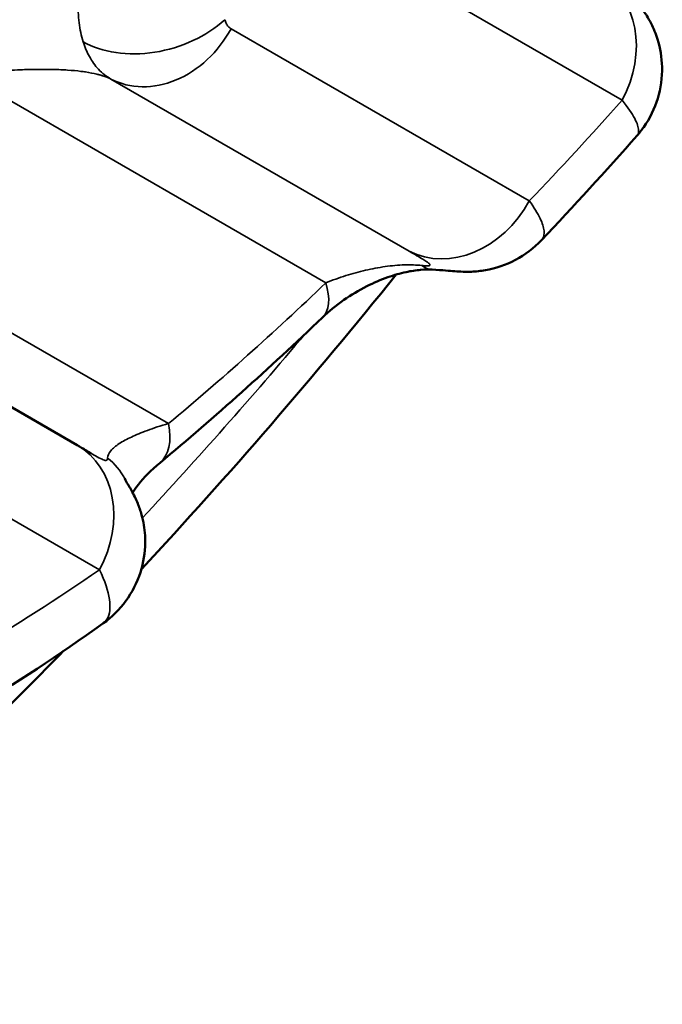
# Model space of a CAD drawing. Header units: millimetres. Extents: x 0 to 14369, y -869 to 2970.
# Tile 776 of 787: x 3886.3 to 3888.22, y 1946.33 to 1949.27. Entities that reach past the tile are written whole.
import ezdxf

# ---------------------------------------------------------------- set-up
doc = ezdxf.new("R2010")
doc.units = ezdxf.units.MM
doc.header["$LTSCALE"] = 10
doc.layers.add('Sichtbar (ISO)', color=7, linetype='Continuous', lineweight=50)
doc.layers.add('Sichtbar schmal (ISO)', color=7, linetype='Continuous', lineweight=35)

msp = doc.modelspace()

# ---------------------------------------------------------------- linework, layer by layer
at = {"layer": 'Sichtbar (ISO)'}
for p, q in [((3886.4678, 1947.9988), (3885.231, 1948.7129)), ((3887.8569, 1948.6117), (3887.8568, 1948.6117)), ((3886.545, 1947.4646), (3886.545, 1947.4646))]:
    msp.add_line(p, q, dxfattribs=at)
for points, knots in [([(3888.1297, 1949.3432), (3888.1349, 1949.3348), (3888.1388, 1949.3293), (3888.1427, 1949.324), (3888.1438, 1949.3225), (3888.146, 1949.3197), (3888.147, 1949.3185), (3888.1495, 1949.3153), (3888.1508, 1949.3136), (3888.1537, 1949.3099), (3888.155, 1949.3081), (3888.1587, 1949.3033), (3888.1611, 1949.2999), (3888.1664, 1949.2923), (3888.1693, 1949.288), (3888.1766, 1949.2762), (3888.1811, 1949.2684), (3888.1928, 1949.2454), (3888.1993, 1949.2295), (3888.2127, 1949.1866), (3888.2173, 1949.1584), (3888.2187, 1949.0987), (3888.2143, 1949.0666), (3888.1958, 1949.0058), (3888.1814, 1948.9764), (3888.157, 1948.9418), (3888.1504, 1948.9335), (3888.1435, 1948.9255)], [0, 0, 0, 0, 0.0059123, 0.0059123, 0.00899371, 0.00899371, 0.0113062, 0.0113062, 0.01292, 0.01292, 0.013985, 0.013985, 0.01548981, 0.01548981, 0.01715195, 0.01715195, 0.01987, 0.01987, 0.02500062, 0.02500062, 0.03341215, 0.03341215, 0.04291248, 0.04291248, 0.05248129, 0.05248129, 0.05564297, 0.05564297, 0.05564297, 0.05564297]), ([(3887.8568, 1948.6117), (3887.8345, 1948.5882), (3887.808, 1948.5681), (3887.7512, 1948.5381), (3887.7202, 1948.5276), (3887.6754, 1948.5198), (3887.6612, 1948.5183), (3887.6393, 1948.5174), (3887.6309, 1948.5174), (3887.6138, 1948.5178), (3887.6055, 1948.5184), (3887.5889, 1948.5196), (3887.5804, 1948.5203), (3887.5592, 1948.522), (3887.5456, 1948.523), (3887.5305, 1948.5239)], [0, 0, 0, 0, 0.00974604, 0.00974604, 0.01933408, 0.01933408, 0.02369962, 0.02369962, 0.026541, 0.026541, 0.03018111, 0.03018111, 0.03467692, 0.03467692, 0.03981335, 0.03981335, 0.03981335, 0.03981335]), ([(3887.5305, 1948.5239), (3887.5204, 1948.5244), (3887.5083, 1948.5243), (3887.4818, 1948.522), (3887.4671, 1948.5198), (3887.4343, 1948.5128), (3887.4159, 1948.5076), (3887.3765, 1948.4937), (3887.3552, 1948.4845), (3887.3105, 1948.462), (3887.2873, 1948.4479), (3887.2422, 1948.4165), (3887.2206, 1948.3986), (3887.2022, 1948.3809)], [0, 0, 0, 0, 0.00454547, 0.00454547, 0.00935936, 0.00935936, 0.01509594, 0.01509594, 0.02194342, 0.02194342, 0.03027752, 0.03027752, 0.03976294, 0.03976294, 0.03976294, 0.03976294]), ([(3886.4678, 1947.9988), (3886.4774, 1947.9933), (3886.4861, 1947.9882), (3886.4973, 1947.9816), (3886.5007, 1947.9795), (3886.5066, 1947.9761), (3886.5089, 1947.9747), (3886.5095, 1947.9744)], [0, 0, 0, 0, 0.00539245, 0.00539245, 0.0081989, 0.0081989, 0.01108841, 0.01108841, 0.01108841, 0.01108841]), ([(3886.716, 1947.9461), (3886.6888, 1947.9235), (3886.6668, 1947.9007), (3886.6442, 1947.8723), (3886.6384, 1947.864), (3886.634, 1947.8569)], [0, 0, 0, 0, 0.01378549, 0.01378549, 0.0201615, 0.0201615, 0.0201615, 0.0201615]), ([(3886.6104, 1947.8984), (3886.6137, 1947.8923), (3886.6164, 1947.8875), (3886.6211, 1947.8794), (3886.6232, 1947.876), (3886.6276, 1947.8684), (3886.6291, 1947.8658), (3886.6336, 1947.8578), (3886.637, 1947.8514), (3886.6435, 1947.8381), (3886.6465, 1947.8313), (3886.6537, 1947.8136), (3886.6576, 1947.8021), (3886.6664, 1947.7703), (3886.6699, 1947.7493), (3886.6729, 1947.699), (3886.6704, 1947.6691), (3886.6563, 1947.6096), (3886.6438, 1947.5795), (3886.6104, 1947.5251), (3886.589, 1947.5003), (3886.5587, 1947.4747), (3886.5525, 1947.47), (3886.5463, 1947.4655)], [0, 0, 0, 0, 0.00543355, 0.00543355, 0.00950749, 0.00950749, 0.01115326, 0.01115326, 0.01392893, 0.01392893, 0.016316, 0.016316, 0.02003686, 0.02003686, 0.02639796, 0.02639796, 0.03522753, 0.03522753, 0.04478107, 0.04478107, 0.0543796, 0.0543796, 0.05670369, 0.05670369, 0.05670369, 0.05670369]), ([(3885.2812, 1946.3255), (3885.6114, 1946.5969), (3885.9359, 1946.8911), (3886.3106, 1947.2637), (3886.3692, 1947.3229), (3886.4275, 1947.3828)], [2.5650088, 2.5650088, 2.5650088, 2.5650088, 2.7026918, 2.7026918, 2.7283489, 2.7283489, 2.7283489, 2.7283489])]:
    msp.add_open_spline(points, degree=3, knots=knots, dxfattribs=at)
for points in [[(3888.1435, 1948.9255), (3888.0493, 1948.8182), (3887.9537, 1948.7135), (3887.8569, 1948.6117)], [(3886.6602, 1947.6274), (3886.9218, 1947.9085), (3887.1764, 1948.203), (3887.4224, 1948.5091)], [(3887.2022, 1948.3809), (3887.0426, 1948.228), (3886.8801, 1948.0827), (3886.716, 1947.9461)], [(3886.545, 1947.4646), (3886.4143, 1947.3718), (3886.2826, 1947.2845), (3886.1504, 1947.203)]]:
    msp.add_open_spline(points, degree=3, dxfattribs=at)
at = {"layer": 'Sichtbar schmal (ISO)'}
for p, q in [((3888.0985, 1949.031), (3887.2112, 1949.5433)), ((3886.9285, 1949.2449), (3887.8207, 1948.7298)), ((3887.2118, 1948.4842), (3886.1266, 1949.1107)), ((3886.5688, 1949.0943), (3887.4609, 1948.5792)), ((3886.7413, 1948.0634), (3885.5464, 1948.7533)), ((3886.535, 1947.6257), (3885.2982, 1948.3397))]:
    msp.add_line(p, q, dxfattribs=at)
for centre, major_axis, ratio, start_param, end_param in [((3887.8812, 1949.1443), (0.15, 0.2598), 0.816497, 4.747296, 6.283185), ((3886.6924, 1949.3851), (0.2894, 0.0789), 0.693215, 3.748369, 5.354932), ((3886.7113, 1949.3582), (-0.15, -0.2598), 0.816497, 0.034849, 1.605704), ((3886.0814, 1953.2298), (-3.2569, -6.2429), 0.576999, 1.101397, 1.163448), ((3887.6034, 1948.8431), (-0.15, -0.2598), 0.816492, 0.034906, 1.605702), ((3887.547, 1948.8234), (-0.0165, -0.2995), 0.404373, 6.016713, 6.283155), ((3885.7086, 1953.389), (-3.3452, -6.4121), 0.576999, 0.943681, 1.041253), ((3886.9946, 1948.5975), (0.2076, -0.2166), 0.412575, 0, 0.685967), ((3883.8514, 1953.6489), (5, 8.6603), 0.57735, 4.335962, 4.412383), ((3886.5241, 1948.1767), (0.1919, -0.2306), 0.479281, 6.283154, 7.000585), ((3886.3178, 1947.739), (0.15, 0.2598), 0.816497, 4.747271, 6.283185), ((3886.3451, 1947.7584), (0.2653, 0.14), 0.794879, 0.000155, 0.334765), ((3886.0853, 1953.2114), (-3.2452, -6.2204), 0.576999, 0.749719, 0.828183)]:
    msp.add_ellipse(centre, major_axis=major_axis, ratio=ratio, start_param=start_param, end_param=end_param, dxfattribs=at)
for points, knots in [([(3886.6039, 1949.7715), (3886.5931, 1949.7498), (3886.5822, 1949.7282), (3886.5721, 1949.7061), (3886.562, 1949.6841), (3886.5526, 1949.6615), (3886.5441, 1949.6394), (3886.5355, 1949.6173), (3886.5277, 1949.5958), (3886.5208, 1949.5751), (3886.5138, 1949.5543), (3886.5077, 1949.5343), (3886.5024, 1949.5152), (3886.4971, 1949.496), (3886.4925, 1949.4777), (3886.4887, 1949.4604), (3886.4848, 1949.443), (3886.4817, 1949.4265), (3886.4792, 1949.411), (3886.4767, 1949.3955), (3886.4749, 1949.3809), (3886.4736, 1949.3672), (3886.4723, 1949.3536), (3886.4715, 1949.3408), (3886.4711, 1949.3287), (3886.4708, 1949.3166), (3886.4709, 1949.3051), (3886.4714, 1949.2941), (3886.4719, 1949.2832), (3886.4727, 1949.2727), (3886.474, 1949.2625), (3886.4752, 1949.2524), (3886.4768, 1949.2427), (3886.4788, 1949.2332), (3886.4808, 1949.2238), (3886.4831, 1949.2146), (3886.4858, 1949.2059)], [0, 0, 0, 0, 0.0833333, 0.0833333, 0.0833333, 0.1666667, 0.1666667, 0.1666667, 0.25, 0.25, 0.25, 0.3333333, 0.3333333, 0.3333333, 0.4166667, 0.4166667, 0.4166667, 0.5, 0.5, 0.5, 0.5833333, 0.5833333, 0.5833333, 0.6666667, 0.6666667, 0.6666667, 0.75, 0.75, 0.75, 0.8333333, 0.8333333, 0.8333333, 0.9166667, 0.9166667, 0.9166667, 0.999999, 0.999999, 0.999999, 0.999999]), ([(3886.9285, 1949.2449), (3886.9252, 1949.2468), (3886.9225, 1949.2491), (3886.9201, 1949.2517), (3886.9176, 1949.2544), (3886.9155, 1949.2576), (3886.9138, 1949.2609), (3886.9121, 1949.2643), (3886.9107, 1949.2679), (3886.9097, 1949.2718)], [0.0037375, 0.0037375, 0.0037375, 0.0037375, 0.3333333, 0.3333333, 0.3333333, 0.6666667, 0.6666667, 0.6666667, 0.9999985, 0.9999985, 0.9999985, 0.9999985]), ([(3886.4858, 1949.2059), (3886.4907, 1949.1903), (3886.5032, 1949.1603), (3886.5306, 1949.1218), (3886.5551, 1949.1021), (3886.5688, 1949.0943)], [0, 0, 0, 0, 0.3333333, 0.6666667, 0.9999936, 0.9999936, 0.9999936, 0.9999936]), ([(3886.1266, 1949.1107), (3886.1425, 1949.1121), (3886.1582, 1949.1134), (3886.1738, 1949.1146), (3886.1877, 1949.1157), (3886.2014, 1949.1166), (3886.215, 1949.1175), (3886.2315, 1949.1186), (3886.2478, 1949.1196), (3886.2636, 1949.1204), (3886.2753, 1949.121), (3886.2868, 1949.1215), (3886.2981, 1949.1219), (3886.3146, 1949.1225), (3886.3306, 1949.1229), (3886.3461, 1949.1231), (3886.3555, 1949.1232), (3886.3646, 1949.1232), (3886.3735, 1949.1232), (3886.3894, 1949.1231), (3886.4045, 1949.1227), (3886.4188, 1949.1221), (3886.4258, 1949.1218), (3886.4327, 1949.1214), (3886.4393, 1949.1209), (3886.4537, 1949.12), (3886.467, 1949.1187), (3886.4794, 1949.1172), (3886.4843, 1949.1166), (3886.4889, 1949.116), (3886.4935, 1949.1153), (3886.5058, 1949.1134), (3886.517, 1949.1113), (3886.5272, 1949.1088), (3886.5303, 1949.108), (3886.5333, 1949.1073), (3886.5363, 1949.1064), (3886.5465, 1949.1036), (3886.5556, 1949.1004), (3886.5634, 1949.0969), (3886.5653, 1949.096), (3886.5671, 1949.0952), (3886.5688, 1949.0943)], [0.0000004, 0.0000004, 0.0000004, 0.0000004, 0.0755455, 0.0755455, 0.0755455, 0.1428571, 0.1428571, 0.1428571, 0.2251597, 0.2251597, 0.2251597, 0.2857143, 0.2857143, 0.2857143, 0.374701, 0.374701, 0.374701, 0.4285714, 0.4285714, 0.4285714, 0.5244241, 0.5244241, 0.5244241, 0.5714286, 0.5714286, 0.5714286, 0.6740596, 0.6740596, 0.6740596, 0.7142857, 0.7142857, 0.7142857, 0.8236733, 0.8236733, 0.8236733, 0.8571429, 0.8571429, 0.8571429, 0.9725326, 0.9725326, 0.9725326, 1, 1, 1, 1]), ([(3888.1435, 1948.9255), (3888.1468, 1948.9292), (3888.1481, 1948.9344), (3888.1478, 1948.9408), (3888.1474, 1948.9499), (3888.1438, 1948.9612), (3888.136, 1948.976), (3888.1282, 1948.9908), (3888.1159, 1949.0093), (3888.0985, 1949.031)], [0.5499099, 0.5499099, 0.5499099, 0.5499099, 0.6666667, 0.6666667, 0.6666667, 0.8333333, 0.8333333, 0.8333333, 1, 1, 1, 1]), ([(3887.8207, 1948.7298), (3887.8354, 1948.7095), (3887.846, 1948.692), (3887.8531, 1948.6772), (3887.8602, 1948.6624), (3887.8639, 1948.6503), (3887.8649, 1948.6403), (3887.866, 1948.6303), (3887.8643, 1948.6224), (3887.8604, 1948.6163), (3887.8594, 1948.6147), (3887.8582, 1948.6131), (3887.8569, 1948.6117)], [0, 0, 0, 0, 0.1111111, 0.1111111, 0.1111111, 0.2222222, 0.2222222, 0.2222222, 0.3333333, 0.3333333, 0.3333333, 0.3631713, 0.3631713, 0.3631713, 0.3631713]), ([(3887.4609, 1948.5792), (3887.4698, 1948.5741), (3887.4776, 1948.5696), (3887.4844, 1948.5656), (3887.4911, 1948.5616), (3887.4969, 1948.5581), (3887.5018, 1948.5552), (3887.5067, 1948.5522), (3887.5106, 1948.5496), (3887.5138, 1948.5474), (3887.5169, 1948.5453), (3887.5193, 1948.5435), (3887.5209, 1948.542), (3887.5225, 1948.5405), (3887.5234, 1948.5393), (3887.5236, 1948.5383), (3887.5238, 1948.5374), (3887.5235, 1948.5367), (3887.5226, 1948.5362), (3887.5217, 1948.5357), (3887.5203, 1948.5354), (3887.5184, 1948.5352), (3887.5165, 1948.5351), (3887.5142, 1948.5351), (3887.511, 1948.5352), (3887.5079, 1948.5354), (3887.5039, 1948.5357), (3887.4992, 1948.5362)], [0, 0, 0, 0, 0.1111111, 0.1111111, 0.1111111, 0.2222222, 0.2222222, 0.2222222, 0.3333333, 0.3333333, 0.3333333, 0.4444444, 0.4444444, 0.4444444, 0.5555556, 0.5555556, 0.5555556, 0.6666667, 0.6666667, 0.6666667, 0.7777778, 0.7777778, 0.7777778, 0.8888889, 0.8888889, 0.8888889, 0.9999856, 0.9999856, 0.9999856, 0.9999856]), ([(3887.4992, 1948.5362), (3887.4832, 1948.5379), (3887.4659, 1948.5386), (3887.4474, 1948.538), (3887.4289, 1948.5375), (3887.4092, 1948.5357), (3887.3895, 1948.533), (3887.3698, 1948.5302), (3887.3501, 1948.5266), (3887.3306, 1948.522), (3887.3112, 1948.5175), (3887.2919, 1948.5123), (3887.272, 1948.506), (3887.2522, 1948.4997), (3887.2318, 1948.4924), (3887.2118, 1948.4842)], [0, 0, 0, 0, 0.2, 0.2, 0.2, 0.4, 0.4, 0.4, 0.6, 0.6, 0.6, 0.8, 0.8, 0.8, 1, 1, 1, 1]), ([(3886.7413, 1948.0634), (3886.7175, 1948.0565), (3886.6966, 1948.0496), (3886.6782, 1948.0429), (3886.6599, 1948.0361), (3886.6442, 1948.0295), (3886.6303, 1948.023), (3886.6165, 1948.0165), (3886.6044, 1948.01), (3886.594, 1948.0032), (3886.5835, 1947.9963), (3886.5747, 1947.9892), (3886.5685, 1947.982), (3886.5624, 1947.9748), (3886.5588, 1947.9676), (3886.5591, 1947.9599)], [0, 0, 0, 0, 0.2, 0.2, 0.2, 0.4, 0.4, 0.4, 0.6, 0.6, 0.6, 0.8, 0.8, 0.8, 1, 1, 1, 1]), ([(3886.5591, 1947.9599), (3886.5594, 1947.9562), (3886.5584, 1947.9542), (3886.5563, 1947.9534), (3886.5542, 1947.9526), (3886.551, 1947.9531), (3886.5463, 1947.9549), (3886.5416, 1947.9567), (3886.5354, 1947.9598), (3886.5275, 1947.9642), (3886.5223, 1947.967), (3886.5162, 1947.9705), (3886.5095, 1947.9744)], [0.0000054, 0.0000054, 0.0000054, 0.0000054, 0.2, 0.2, 0.2, 0.4, 0.4, 0.4, 0.6, 0.6, 0.6, 0.7330029, 0.7330029, 0.7330029, 0.7330029]), ([(3886.545, 1947.4646), (3886.5502, 1947.4683), (3886.5546, 1947.4731), (3886.558, 1947.479), (3886.5658, 1947.4927), (3886.5684, 1947.5123), (3886.5648, 1947.5371), (3886.5612, 1947.5619), (3886.5514, 1947.5918), (3886.535, 1947.6257)], [0.5133523, 0.5133523, 0.5133523, 0.5133523, 0.6, 0.6, 0.6, 0.8, 0.8, 0.8, 0.9999983, 0.9999983, 0.9999983, 0.9999983])]:
    msp.add_open_spline(points, degree=3, knots=knots, dxfattribs=at)

doc.saveas('drawing.dxf')
